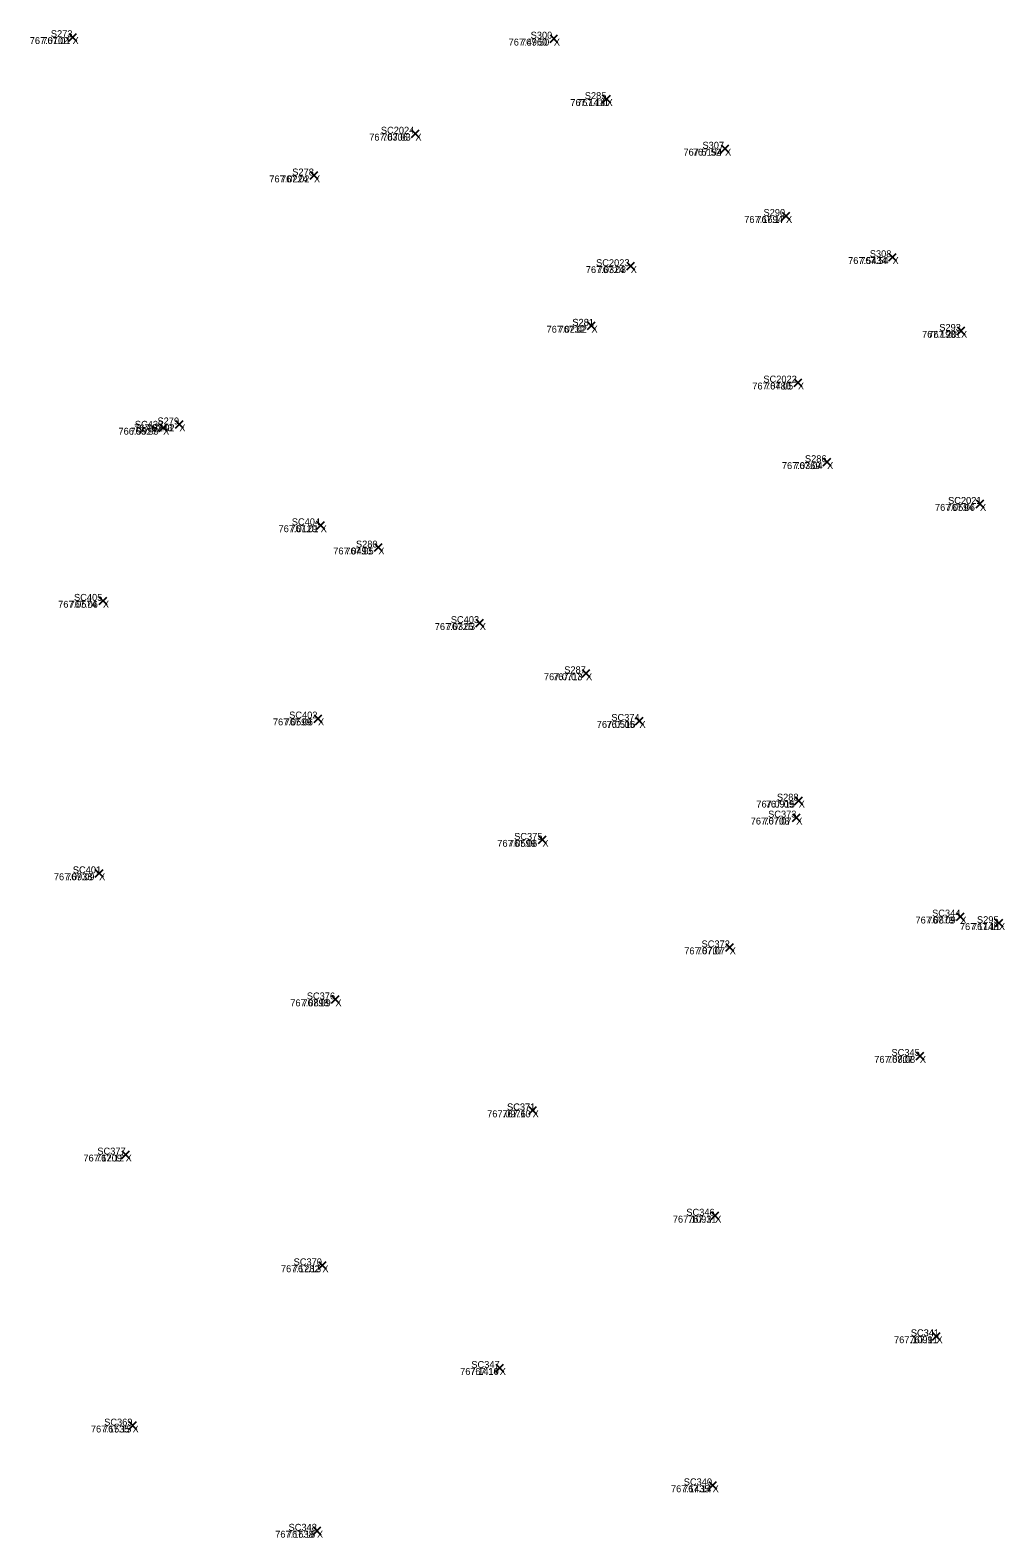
# Model space of a CAD drawing. Extents: x 1845019 to 1877956, y 680444 to 701081.
# Drawn here: x 1857654.09 to 1857662.54, y 694289.75 to 694302.82 of the extents above; entities that cross this region are included whole.
import ezdxf

# ---------------------------------------------------------------- set-up
doc = ezdxf.new("R2010")
doc.units = 0
for name, color, linetype in [('SV_X_Random_Point', 7, 'Continuous'), ('SV_X_Text_Comment', 7, 'Continuous'), ('SV_X_Text_Elevation', 7, 'Continuous'), ('SV_X_Text_Name', 7, 'Continuous')]:
    doc.layers.add(name, color=color, linetype=linetype)

msp = doc.modelspace()

# ---------------------------------------------------------------- linework, layer by layer
at = {"layer": 'SV_X_Random_Point'}
for p, q in [((1857654.428, 694302.728), (1857654.494, 694302.795)), ((1857654.428, 694302.795), (1857654.494, 694302.728)), ((1857654.428, 694302.728), (1857654.494, 694302.795)), ((1857654.428, 694302.795), (1857654.494, 694302.728)), ((1857658.599, 694302.716), (1857658.665, 694302.782)), ((1857658.599, 694302.782), (1857658.665, 694302.716)), ((1857658.599, 694302.716), (1857658.665, 694302.782)), ((1857658.599, 694302.782), (1857658.665, 694302.716)), ((1857659.055, 694302.192), (1857659.122, 694302.258)), ((1857659.055, 694302.258), (1857659.122, 694302.192)), ((1857659.055, 694302.192), (1857659.122, 694302.258)), ((1857659.055, 694302.258), (1857659.122, 694302.192)), ((1857657.399, 694301.892), (1857657.466, 694301.958)), ((1857657.399, 694301.958), (1857657.466, 694301.892)), ((1857657.399, 694301.892), (1857657.466, 694301.958)), ((1857657.399, 694301.958), (1857657.466, 694301.892)), ((1857660.082, 694301.762), (1857660.149, 694301.828)), ((1857660.082, 694301.828), (1857660.149, 694301.762)), ((1857660.082, 694301.762), (1857660.149, 694301.828)), ((1857660.082, 694301.828), (1857660.149, 694301.762)), ((1857656.52, 694301.53), (1857656.586, 694301.597)), ((1857656.52, 694301.597), (1857656.586, 694301.53)), ((1857656.52, 694301.53), (1857656.586, 694301.597)), ((1857656.52, 694301.597), (1857656.586, 694301.53)), ((1857660.611, 694301.179), (1857660.677, 694301.246)), ((1857660.611, 694301.246), (1857660.677, 694301.179)), ((1857660.611, 694301.179), (1857660.677, 694301.246)), ((1857660.611, 694301.246), (1857660.677, 694301.179)), ((1857659.265, 694300.744), (1857659.332, 694300.811)), ((1857659.265, 694300.811), (1857659.332, 694300.744)), ((1857659.265, 694300.744), (1857659.332, 694300.811)), ((1857659.265, 694300.811), (1857659.332, 694300.744)), ((1857661.534, 694300.822), (1857661.6, 694300.888)), ((1857661.534, 694300.888), (1857661.6, 694300.822)), ((1857661.534, 694300.822), (1857661.6, 694300.888)), ((1857661.534, 694300.888), (1857661.6, 694300.822)), ((1857658.925, 694300.227), (1857658.991, 694300.294)), ((1857658.925, 694300.294), (1857658.991, 694300.227)), ((1857658.925, 694300.227), (1857658.991, 694300.294)), ((1857658.925, 694300.294), (1857658.991, 694300.227)), ((1857662.128, 694300.183), (1857662.194, 694300.25)), ((1857662.128, 694300.25), (1857662.194, 694300.183)), ((1857662.128, 694300.183), (1857662.194, 694300.25)), ((1857662.128, 694300.25), (1857662.194, 694300.183)), ((1857660.714, 694299.735), (1857660.78, 694299.801)), ((1857660.714, 694299.801), (1857660.78, 694299.735)), ((1857660.714, 694299.735), (1857660.78, 694299.801)), ((1857660.714, 694299.801), (1857660.78, 694299.735)), ((1857655.213, 694299.343), (1857655.28, 694299.41)), ((1857655.213, 694299.41), (1857655.28, 694299.343)), ((1857655.213, 694299.343), (1857655.28, 694299.41)), ((1857655.213, 694299.41), (1857655.28, 694299.343)), ((1857655.352, 694299.372), (1857655.419, 694299.438)), ((1857655.352, 694299.438), (1857655.419, 694299.372)), ((1857655.352, 694299.372), (1857655.419, 694299.438)), ((1857655.352, 694299.438), (1857655.419, 694299.372)), ((1857660.967, 694299.045), (1857661.033, 694299.112)), ((1857660.967, 694299.112), (1857661.033, 694299.045)), ((1857660.967, 694299.045), (1857661.033, 694299.112)), ((1857660.967, 694299.112), (1857661.033, 694299.045)), ((1857662.292, 694298.683), (1857662.359, 694298.75)), ((1857662.292, 694298.75), (1857662.359, 694298.683)), ((1857662.292, 694298.683), (1857662.359, 694298.75)), ((1857662.292, 694298.75), (1857662.359, 694298.683)), ((1857656.578, 694298.498), (1857656.645, 694298.564)), ((1857656.578, 694298.564), (1857656.645, 694298.498)), ((1857656.578, 694298.498), (1857656.645, 694298.564)), ((1857656.578, 694298.564), (1857656.645, 694298.498)), ((1857657.078, 694298.305), (1857657.144, 694298.372)), ((1857657.078, 694298.372), (1857657.144, 694298.305)), ((1857657.078, 694298.305), (1857657.144, 694298.372)), ((1857657.078, 694298.372), (1857657.144, 694298.305)), ((1857654.691, 694297.843), (1857654.758, 694297.909)), ((1857654.691, 694297.909), (1857654.758, 694297.843)), ((1857654.691, 694297.843), (1857654.758, 694297.909)), ((1857654.691, 694297.909), (1857654.758, 694297.843)), ((1857657.956, 694297.65), (1857658.023, 694297.716)), ((1857657.956, 694297.716), (1857658.023, 694297.65)), ((1857657.956, 694297.65), (1857658.023, 694297.716)), ((1857657.956, 694297.716), (1857658.023, 694297.65)), ((1857658.877, 694297.215), (1857658.944, 694297.282)), ((1857658.877, 694297.282), (1857658.944, 694297.215)), ((1857658.877, 694297.215), (1857658.944, 694297.282)), ((1857658.877, 694297.282), (1857658.944, 694297.215)), ((1857656.555, 694296.822), (1857656.622, 694296.889)), ((1857656.555, 694296.889), (1857656.622, 694296.822)), ((1857656.555, 694296.822), (1857656.622, 694296.889)), ((1857656.555, 694296.889), (1857656.622, 694296.822)), ((1857659.34, 694296.801), (1857659.407, 694296.868)), ((1857659.34, 694296.868), (1857659.407, 694296.801)), ((1857659.34, 694296.801), (1857659.407, 694296.868)), ((1857659.34, 694296.868), (1857659.407, 694296.801)), ((1857660.721, 694296.111), (1857660.788, 694296.178)), ((1857660.721, 694296.178), (1857660.788, 694296.111)), ((1857660.721, 694296.111), (1857660.788, 694296.178)), ((1857660.721, 694296.178), (1857660.788, 694296.111)), ((1857660.7, 694295.964), (1857660.767, 694296.031)), ((1857660.7, 694296.031), (1857660.767, 694295.964)), ((1857660.7, 694295.964), (1857660.767, 694296.031)), ((1857660.7, 694296.031), (1857660.767, 694295.964)), ((1857658.499, 694295.771), (1857658.566, 694295.838)), ((1857658.499, 694295.838), (1857658.566, 694295.771)), ((1857658.499, 694295.771), (1857658.566, 694295.838)), ((1857658.499, 694295.838), (1857658.566, 694295.771)), ((1857654.658, 694295.481), (1857654.725, 694295.548)), ((1857654.658, 694295.548), (1857654.725, 694295.481)), ((1857654.658, 694295.481), (1857654.725, 694295.548)), ((1857654.658, 694295.548), (1857654.725, 694295.481)), ((1857662.122, 694295.105), (1857662.188, 694295.172)), ((1857662.122, 694295.172), (1857662.188, 694295.105)), ((1857662.122, 694295.105), (1857662.188, 694295.172)), ((1857662.122, 694295.172), (1857662.188, 694295.105)), ((1857662.455, 694295.049), (1857662.522, 694295.116)), ((1857662.455, 694295.116), (1857662.522, 694295.049)), ((1857662.455, 694295.049), (1857662.522, 694295.116)), ((1857662.455, 694295.116), (1857662.522, 694295.049)), ((1857660.123, 694294.839), (1857660.189, 694294.905)), ((1857660.123, 694294.905), (1857660.189, 694294.839)), ((1857660.123, 694294.839), (1857660.189, 694294.905)), ((1857660.123, 694294.905), (1857660.189, 694294.839)), ((1857656.706, 694294.388), (1857656.773, 694294.454)), ((1857656.706, 694294.454), (1857656.773, 694294.388)), ((1857656.706, 694294.388), (1857656.773, 694294.454)), ((1857656.706, 694294.454), (1857656.773, 694294.388)), ((1857661.771, 694293.898), (1857661.837, 694293.964)), ((1857661.771, 694293.964), (1857661.837, 694293.898)), ((1857661.771, 694293.898), (1857661.837, 694293.964)), ((1857661.771, 694293.964), (1857661.837, 694293.898)), ((1857658.414, 694293.425), (1857658.481, 694293.492)), ((1857658.414, 694293.492), (1857658.481, 694293.425)), ((1857658.414, 694293.425), (1857658.481, 694293.492)), ((1857658.414, 694293.492), (1857658.481, 694293.425)), ((1857654.887, 694293.042), (1857654.954, 694293.109)), ((1857654.887, 694293.109), (1857654.954, 694293.042)), ((1857654.887, 694293.042), (1857654.954, 694293.109)), ((1857654.887, 694293.109), (1857654.954, 694293.042)), ((1857659.996, 694292.513), (1857660.063, 694292.58)), ((1857659.996, 694292.58), (1857660.063, 694292.513)), ((1857659.996, 694292.513), (1857660.063, 694292.58)), ((1857659.996, 694292.58), (1857660.063, 694292.513)), ((1857656.593, 694292.083), (1857656.66, 694292.149)), ((1857656.593, 694292.149), (1857656.66, 694292.083)), ((1857656.593, 694292.083), (1857656.66, 694292.149)), ((1857656.593, 694292.149), (1857656.66, 694292.083)), ((1857661.914, 694291.468), (1857661.981, 694291.535)), ((1857661.914, 694291.535), (1857661.981, 694291.468)), ((1857661.914, 694291.468), (1857661.981, 694291.535)), ((1857661.914, 694291.535), (1857661.981, 694291.468)), ((1857658.129, 694291.192), (1857658.196, 694291.259)), ((1857658.129, 694291.259), (1857658.196, 694291.192)), ((1857658.129, 694291.192), (1857658.196, 694291.259)), ((1857658.129, 694291.259), (1857658.196, 694291.192)), ((1857654.948, 694290.694), (1857655.015, 694290.761)), ((1857654.948, 694290.761), (1857655.015, 694290.694)), ((1857654.948, 694290.694), (1857655.015, 694290.761)), ((1857654.948, 694290.761), (1857655.015, 694290.694)), ((1857659.975, 694290.176), (1857660.042, 694290.242)), ((1857659.975, 694290.242), (1857660.042, 694290.176)), ((1857659.975, 694290.176), (1857660.042, 694290.242)), ((1857659.975, 694290.242), (1857660.042, 694290.176)), ((1857656.546, 694289.781), (1857656.613, 694289.848)), ((1857656.546, 694289.848), (1857656.613, 694289.781)), ((1857656.546, 694289.781), (1857656.613, 694289.848)), ((1857656.546, 694289.848), (1857656.613, 694289.781))]:
    msp.add_line(p, q, dxfattribs=at)

# ---------------------------------------------------------------- texts
at = {"layer": 'SV_X_Text_Comment'}
for p in [(1857654.461, 694302.702), (1857658.632, 694302.689), (1857659.089, 694302.165), (1857657.432, 694301.865), (1857660.116, 694301.735), (1857656.553, 694301.503), (1857660.644, 694301.152), (1857659.298, 694300.717), (1857661.567, 694300.795), (1857658.958, 694300.2), (1857662.161, 694300.156), (1857660.747, 694299.708), (1857655.246, 694299.316), (1857655.386, 694299.345), (1857661, 694299.018), (1857662.325, 694298.656), (1857656.611, 694298.471), (1857657.111, 694298.278), (1857654.724, 694297.816), (1857657.99, 694297.623), (1857658.911, 694297.188), (1857656.588, 694296.796), (1857659.374, 694296.775), (1857660.754, 694296.084), (1857660.733, 694295.937), (1857658.533, 694295.744), (1857654.691, 694295.454), (1857662.155, 694295.079), (1857662.489, 694295.022), (1857660.156, 694294.812), (1857656.739, 694294.361), (1857661.804, 694293.871), (1857658.448, 694293.399), (1857654.921, 694293.016), (1857660.03, 694292.486), (1857656.626, 694292.056), (1857661.948, 694291.441), (1857658.163, 694291.166), (1857654.981, 694290.667), (1857660.008, 694290.149), (1857656.579, 694289.755)]:
    msp.add_text('X', height=0.06, dxfattribs=at).set_placement(p)
at = {"layer": 'SV_X_Text_Elevation'}
for s, p in [('767.0102', (1857654.09, 694302.702)), ('767.01', (1857654.198, 694302.702)), ('767.4960', (1857658.24, 694302.689)), ('767.50', (1857658.347, 694302.689)), ('767.1411', (1857658.775, 694302.165)), ('767.14', (1857658.833, 694302.165)), ('767.0306', (1857657.032, 694301.865)), ('767.03', (1857657.146, 694301.865)), ('767.5194', (1857659.755, 694301.735)), ('767.52', (1857659.836, 694301.735)), ('767.0224', (1857656.166, 694301.503)), ('767.02', (1857656.268, 694301.503)), ('767.1694', (1857660.282, 694301.152)), ('767.17', (1857660.387, 694301.152)), ('767.0324', (1857658.909, 694300.717)), ('767.03', (1857659.012, 694300.717)), ('767.5434', (1857661.182, 694300.795)), ('767.54', (1857661.287, 694300.795)), ('767.0232', (1857658.569, 694300.2)), ('767.02', (1857658.673, 694300.2)), ('767.1981', (1857661.823, 694300.156)), ('767.20', (1857661.877, 694300.156)), ('767.0480', (1857660.352, 694299.708)), ('767.05', (1857660.461, 694299.708)), ('766.9927', (1857654.859, 694299.316)), ('766.99', (1857654.963, 694299.316)), ('767.0243', (1857654.996, 694299.345)), ('767.02', (1857655.1, 694299.345)), ('767.0369', (1857660.608, 694299.018)), ('767.04', (1857660.715, 694299.018)), ('767.0594', (1857661.935, 694298.656)), ('767.06', (1857662.036, 694298.656)), ('767.0129', (1857656.246, 694298.471)), ('767.01', (1857656.348, 694298.471)), ('767.0493', (1857656.72, 694298.278)), ('767.05', (1857656.825, 694298.278)), ('767.0574', (1857654.336, 694297.816)), ('767.06', (1857654.435, 694297.816)), ('767.0325', (1857657.6, 694297.623)), ('767.03', (1857657.704, 694297.623)), ('767.0713', (1857658.546, 694297.188)), ('767.07', (1857658.625, 694297.188)), ('767.0599', (1857656.197, 694296.796)), ('767.06', (1857656.299, 694296.796)), ('767.0516', (1857659.004, 694296.775)), ('767.05', (1857659.088, 694296.775)), ('767.0915', (1857660.387, 694296.084)), ('767.09', (1857660.468, 694296.084)), ('767.0708', (1857660.338, 694295.937)), ('767.07', (1857660.447, 694295.937)), ('767.0599', (1857658.142, 694295.744)), ('767.06', (1857658.243, 694295.744)), ('767.0938', (1857654.299, 694295.454)), ('767.09', (1857654.405, 694295.454)), ('767.0879', (1857661.766, 694295.079)), ('767.09', (1857661.869, 694295.079)), ('767.1148', (1857662.151, 694295.022)), ('767.11', (1857662.255, 694295.022)), ('767.0707', (1857659.762, 694294.812)), ('767.07', (1857659.87, 694294.812)), ('767.0898', (1857656.348, 694294.361)), ('767.09', (1857656.453, 694294.361)), ('767.0807', (1857661.409, 694293.871)), ('767.08', (1857661.518, 694293.871)), ('767.0976', (1857658.054, 694293.399)), ('767.10', (1857658.186, 694293.399)), ('767.1209', (1857654.555, 694293.016)), ('767.12', (1857654.664, 694293.016)), ('767.1093', (1857659.663, 694292.486)), ('767.11', (1857659.796, 694292.486)), ('767.1282', (1857656.267, 694292.056)), ('767.13', (1857656.37, 694292.056)), ('767.1099', (1857661.58, 694291.441)), ('767.11', (1857661.714, 694291.441)), ('767.1410', (1857657.82, 694291.166)), ('767.14', (1857657.907, 694291.166)), ('767.1535', (1857654.62, 694290.667)), ('767.15', (1857654.725, 694290.667)), ('767.1435', (1857659.647, 694290.149)), ('767.14', (1857659.752, 694290.149)), ('767.1638', (1857656.217, 694289.755)), ('767.16', (1857656.319, 694289.755))]:
    msp.add_text(s, height=0.06, dxfattribs=at).set_placement(p)
at = {"layer": 'SV_X_Text_Name'}
for s, p in [('S273', (1857654.273, 694302.762)), ('S273', (1857654.273, 694302.762)), ('S300', (1857658.431, 694302.749)), ('S300', (1857658.431, 694302.749)), ('S285', (1857658.9, 694302.225)), ('S285', (1857658.9, 694302.225)), ('SC2024', (1857657.133, 694301.925)), ('SC2024', (1857657.133, 694301.925)), ('S307', (1857659.92, 694301.795)), ('S307', (1857659.92, 694301.795)), ('S278', (1857656.365, 694301.563)), ('S278', (1857656.365, 694301.563)), ('S290', (1857660.449, 694301.212)), ('S290', (1857660.449, 694301.212)), ('S308', (1857661.37, 694300.855)), ('S308', (1857661.37, 694300.855)), ('SC2023', (1857658.998, 694300.777)), ('SC2023', (1857658.998, 694300.777)), ('S281', (1857658.792, 694300.26)), ('S281', (1857658.793, 694300.26)), ('S293', (1857661.972, 694300.216)), ('S293', (1857661.972, 694300.216)), ('SC2022', (1857660.448, 694299.768)), ('SC2022', (1857660.448, 694299.768)), ('SC433', (1857655.001, 694299.376)), ('SC433', (1857655.001, 694299.376)), ('S279', (1857655.197, 694299.405)), ('S279', (1857655.197, 694299.405)), ('S286', (1857660.808, 694299.078)), ('S286', (1857660.808, 694299.078)), ('SC2021', (1857662.049, 694298.716)), ('SC2021', (1857662.048, 694298.716)), ('SC404', (1857656.361, 694298.531)), ('SC404', (1857656.361, 694298.531)), ('S280', (1857656.917, 694298.338)), ('S280', (1857656.917, 694298.338)), ('SC405', (1857654.474, 694297.876)), ('SC405', (1857654.474, 694297.876)), ('SC403', (1857657.739, 694297.683)), ('SC403', (1857657.739, 694297.683)), ('S287', (1857658.722, 694297.248)), ('S287', (1857658.722, 694297.248)), ('SC402', (1857656.338, 694296.856)), ('SC402', (1857656.338, 694296.856)), ('SC374', (1857659.13, 694296.835)), ('SC374', (1857659.13, 694296.835)), ('S288', (1857660.565, 694296.144)), ('S288', (1857660.565, 694296.144)), ('SC373', (1857660.489, 694295.997)), ('SC373', (1857660.489, 694295.997)), ('SC375', (1857658.288, 694295.804)), ('SC375', (1857658.288, 694295.804)), ('SC401', (1857654.463, 694295.514)), ('SC401', (1857654.464, 694295.514)), ('SC344', (1857661.91, 694295.139)), ('SC344', (1857661.91, 694295.139)), ('S295', (1857662.299, 694295.082)), ('S295', (1857662.299, 694295.082)), ('SC372', (1857659.912, 694294.872)), ('SC372', (1857659.912, 694294.872)), ('SC376', (1857656.491, 694294.421)), ('SC376', (1857656.491, 694294.421)), ('SC345', (1857661.558, 694293.931)), ('SC345', (1857661.558, 694293.931)), ('SC371', (1857658.226, 694293.459)), ('SC371', (1857658.227, 694293.459)), ('SC377', (1857654.676, 694293.076)), ('SC377', (1857654.676, 694293.076)), ('SC346', (1857659.78, 694292.546)), ('SC346', (1857659.78, 694292.546)), ('SC370', (1857656.377, 694292.116)), ('SC370', (1857656.377, 694292.116)), ('SC341', (1857661.725, 694291.501)), ('SC341', (1857661.726, 694291.501)), ('SC347', (1857657.917, 694291.226)), ('SC347', (1857657.917, 694291.226)), ('SC369', (1857654.735, 694290.727)), ('SC369', (1857654.735, 694290.727)), ('SC340', (1857659.758, 694290.209)), ('SC340', (1857659.758, 694290.209)), ('SC348', (1857656.333, 694289.815)), ('SC348', (1857656.333, 694289.815))]:
    msp.add_text(s, height=0.06, dxfattribs=at).set_placement(p)

doc.saveas('drawing.dxf')
